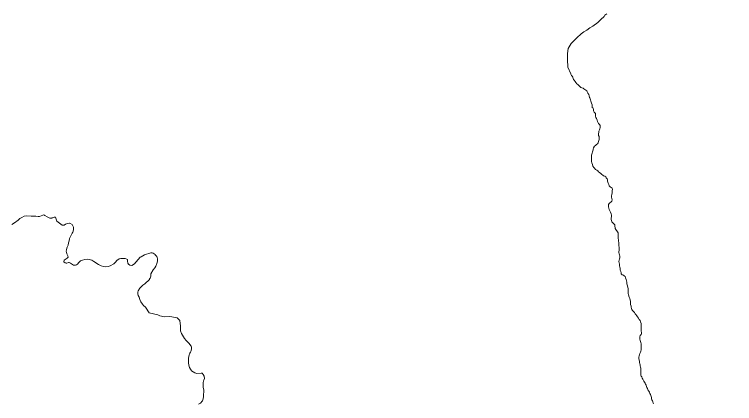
# Model space of a CAD drawing. Extents: x -1643653 to 4543381, y 1624270 to 13878484.
# Drawn here: x 592799 to 594228, y 8916524 to 8917295 of the extents above; entities that cross this region are included whole.
import ezdxf

# ---------------------------------------------------------------- set-up
doc = ezdxf.new("R2010")
doc.units = 0
doc.header["$LTSCALE"] = 160
doc.layers.add('6', color=7, linetype='Continuous', lineweight=13)
doc.layers.add('60', color=7, linetype='Continuous', lineweight=13)

msp = doc.modelspace()

# ---------------------------------------------------------------- linework, layer by layer
at = {"layer": '6'}
for points in [[(593974.3, 8917296.2), (593970.9, 8917293.4), (593969.1, 8917291.2), (593967, 8917289.2), (593965, 8917286.7), (593956.6, 8917279), (593947, 8917272), (593941.1, 8917268.3), (593935.1, 8917264.2), (593935.1, 8917264.2), (593928.8, 8917260.8), (593923.4, 8917256.6), (593915.3, 8917249), (593903.6, 8917237.6), (593897.8, 8917227.8), (593896.4, 8917217.3), (593896.4, 8917205.8), (593897.2, 8917190.4), (593902.9, 8917177.1)], [(593902.9, 8917177.1), (593903.3, 8917176.8), (593904.7, 8917174.2), (593905.7, 8917172.4), (593907.1, 8917170.5), (593907.6, 8917168.2), (593908.2, 8917166.1), (593909.6, 8917164.5), (593911.5, 8917162.4), (593913.4, 8917160.1), (593915.1, 8917157.8), (593916.8, 8917155.9), (593918.8, 8917154), (593921, 8917152.1), (593923.3, 8917150.5), (593925.2, 8917149.7), (593927.4, 8917149.1), (593929.2, 8917147.8), (593931.1, 8917146.3)], [(593931.1, 8917146.3), (593932.9, 8917144.8), (593934.6, 8917143.4), (593935.8, 8917141.6), (593937.2, 8917139), (593938.6, 8917136.1), (593939.6, 8917133.4), (593940.2, 8917130.4), (593940.6, 8917129.7), (593941.3, 8917127.8), (593942, 8917125.9), (593942.7, 8917123.3), (593943.6, 8917121.1), (593944.4, 8917118.9), (593945.6, 8917115.6), (593945.6, 8917113.4), (593945.5, 8917110.8), (593947.3, 8917109.4), (593948.1, 8917106.8), (593948.1, 8917104.1), (593949.5, 8917101.2), (593951.9, 8917098.4), (593952.4, 8917096.3), (593952.4, 8917093.7), (593953.1, 8917090.6), (593954, 8917088.6), (593955.3, 8917085.7), (593956.2, 8917083), (593958, 8917078.9), (593960.2, 8917076.7), (593961.5, 8917074.9), (593961.7, 8917072.7), (593961.6, 8917070.6), (593961, 8917068.3), (593959.9, 8917066.4), (593958.7, 8917063.9), (593958.4, 8917060.7), (593958.2, 8917058.7), (593957.8, 8917055.3), (593959.4, 8917052.8), (593959.5, 8917050.1), (593959.2, 8917047.4), (593958.9, 8917045.3), (593958.2, 8917043.1), (593957.5, 8917040.4), (593956.4, 8917038.4), (593954.2, 8917037.3), (593951.9, 8917035.2), (593950.4, 8917033.6), (593948.4, 8917030.6), (593947.5, 8917028.2), (593947.6, 8917026.8), (593946.7, 8917024.4), (593946.1, 8917022.4), (593945.3, 8917020.3), (593944.6, 8917017.9), (593944.4, 8917015.8), (593944.3, 8917011.7), (593944.3, 8917009.3), (593944.2, 8917006), (593944.1, 8917003.4), (593945.1, 8917000.9), (593946.1, 8916997.5), (593947.1, 8916994), (593948.5, 8916991.6), (593949.9, 8916990.1), (593952, 8916987.6), (593955, 8916986.6), (593956.8, 8916985), (593958, 8916983.3), (593959.8, 8916981.8), (593962.7, 8916979.6), (593965, 8916977.8), (593966.6, 8916976.2), (593968.3, 8916974.8), (593970.8, 8916974.3), (593972.3, 8916972.9), (593973.6, 8916971.1), (593975.1, 8916969.2), (593975.6, 8916967.1), (593975.8, 8916964.8), (593976.7, 8916962.3), (593977.3, 8916960.3), (593978.3, 8916958.1), (593979.3, 8916955.4), (593981.2, 8916953.3), (593983, 8916952.1), (593985.2, 8916950.6), (593985.8, 8916948.1), (593985.5, 8916946.1), (593985.1, 8916943.1), (593984.9, 8916940.8), (593984.7, 8916938.6), (593984, 8916935.1), (593984, 8916932.8), (593984.6, 8916930.1), (593985.2, 8916927.7), (593984.7, 8916924.6), (593982.8, 8916923), (593980.7, 8916921.8), (593979, 8916920.3)], [(593979, 8916920.3), (593978.2, 8916918), (593978, 8916916), (593978, 8916913.3), (593978.5, 8916911.2), (593979.3, 8916908.4), (593980.3, 8916905.9), (593981.8, 8916903.3), (593983.1, 8916899.7), (593983.7, 8916897.3), (593983.7, 8916894.3), (593983.4, 8916891.3), (593983.1, 8916888.6), (593984.1, 8916886.7), (593984.8, 8916884), (593986.4, 8916881.6), (593988.6, 8916879.6), (593990.3, 8916877.7), (593990.7, 8916876.4), (593991.3, 8916870.8), (593997, 8916862.3), (593996.9, 8916853.1)], [(592793.5, 8916878.7), (592799, 8916881.6), (592806.1, 8916887.4), (592809.8, 8916890.8), (592813.5, 8916892.8), (592818.2, 8916894.8), (592823.2, 8916895.6), (592832.3, 8916895.2), (592841.5, 8916895.2), (592846.2, 8916894.2), (592848.3, 8916894.2), (592855.1, 8916897.4), (592857.3, 8916897.7), (592859.4, 8916896.6), (592863.9, 8916893.7), (592869.3, 8916891.4), (592872.9, 8916891), (592874, 8916891.6), (592877.8, 8916892.9), (592880, 8916893), (592881.3, 8916890.9), (592883, 8916885.1), (592893.3, 8916877.1), (592895.9, 8916877), (592897.7, 8916877.4), (592900.5, 8916879), (592904.1, 8916880.6), (592908.2, 8916881.2), (592908.8, 8916881.1), (592913.1, 8916878.3), (592916.1, 8916873), (592916.1, 8916868.1), (592914.8, 8916863.5), (592913.2, 8916861.2), (592912.4, 8916858.9), (592908.4, 8916850.8), (592907.6, 8916846.4), (592906.1, 8916842), (592905.5, 8916837.8), (592903.6, 8916833.6), (592902.2, 8916828.9), (592901.3, 8916824.9), (592901.9, 8916824), (592902.6, 8916820.6), (592904.8, 8916816.2), (592905.6, 8916813.8), (592903.6, 8916811.8), (592897.4, 8916808), (592896.8, 8916804.3), (592899.4, 8916802.5), (592901.2, 8916801.9), (592903.1, 8916801.9), (592906.1, 8916803), (592907.3, 8916803), (592910.3, 8916802.2), (592916.3, 8916798.3), (592920.2, 8916798.1), (592922.2, 8916798.7), (592923.7, 8916799.8), (592926.5, 8916803.4), (592930.2, 8916806.3), (592934.1, 8916808.1), (592938.3, 8916809.3), (592944.5, 8916809.6), (592952.3, 8916807.6), (592956.4, 8916805.5), (592965.7, 8916799.6)], [(593996.9, 8916853.1), (593996.9, 8916852.3), (593998.1, 8916841.7), (593998.4, 8916839.4), (593998.5, 8916836.3), (593998.8, 8916833.9), (593998.9, 8916831.7), (593998.9, 8916829.4), (593998.8, 8916827.2), (593998.7, 8916825), (593998.5, 8916823), (593999, 8916820.7), (594000, 8916818.7), (594000.2, 8916815.8), (594000.1, 8916812.4), (593999.7, 8916810.2), (593999.1, 8916808.1), (593998.6, 8916805.3), (593998.9, 8916802.9), (593999.6, 8916799.7), (593999.8, 8916796.9), (594000.5, 8916793.9), (594000.8, 8916791.7), (594001.1, 8916788.2), (594002.2, 8916785.5), (594003.1, 8916783), (594003.1, 8916780.8), (594005.2, 8916779.1), (594007.4, 8916778.3), (594009.2, 8916777), (594010.8, 8916775.2), (594011.9, 8916772.7), (594013.1, 8916769.7), (594013.9, 8916766.8), (594014.1, 8916764), (594014.5, 8916761.2), (594014.9, 8916759.2), (594015.8, 8916756.9), (594016.5, 8916753.8), (594016.9, 8916751.8), (594017, 8916749.7), (594016.8, 8916747.5), (594016.9, 8916744.1), (594017.2, 8916741.5), (594017.9, 8916739.2), (594019.1, 8916734.7), (594020, 8916731.6), (594020.7, 8916728.8), (594021.4, 8916726.8), (594021.7, 8916724.8), (594021.6, 8916722), (594021.6, 8916719.8), (594022.6, 8916716.9), (594022.8, 8916714.6), (594023.4, 8916711.8), (594024.4, 8916710), (594025.8, 8916707.9), (594027.6, 8916705.9), (594029.3, 8916703.8), (594031, 8916701.6), (594032.4, 8916699.9), (594034.3, 8916697.5), (594035.6, 8916695.5), (594037.5, 8916693.1), (594039.1, 8916690.2), (594040.5, 8916688.1), (594041.4, 8916685.6), (594042.6, 8916682.6), (594042.9, 8916680.3), (594043, 8916678.3), (594042.7, 8916675.6), (594042.7, 8916673.2), (594042.7, 8916669.9), (594042.8, 8916667.1), (594043.1, 8916664.8), (594043.2, 8916662.4), (594043, 8916660.3), (594041, 8916658.4), (594040.1, 8916655.7), (594040.1, 8916653.3), (594040.3, 8916651.2), (594040.8, 8916648.8), (594041.2, 8916646.8), (594041.9, 8916644.8), (594042.5, 8916641.9), (594042.5, 8916638.7), (594042.5, 8916636.2), (594042.8, 8916633.5), (594042.6, 8916630.4), (594041.8, 8916627.7), (594041.1, 8916625.4), (594040.1, 8916623.1), (594039.2, 8916620.5), (594038.7, 8916618.1), (594038.3, 8916615.6), (594038.1, 8916612.8), (594038.8, 8916609.5), (594039.2, 8916607.5), (594039.5, 8916605.1), (594040.4, 8916602.6), (594040.7, 8916600.4)], [(592965.7, 8916799.6), (592971.1, 8916796.7), (592975.3, 8916795.1), (592975.3, 8916795.1), (592980.2, 8916794.9), (592984.7, 8916795.5), (592988.8, 8916796.7), (592996.4, 8916800.7), (592999.6, 8916803.7), (593002.3, 8916807), (593006.9, 8916810.2), (593009.7, 8916810.9), (593018.9, 8916811.5), (593021.6, 8916809.9), (593022.9, 8916809.5), (593023.3, 8916806), (593024, 8916801.8), (593025.3, 8916799.7), (593027.7, 8916798.3), (593031.8, 8916797.5), (593036.9, 8916800.8), (593039.9, 8916803.6), (593040.4, 8916804.7), (593048.4, 8916813.9), (593050.5, 8916814.8), (593056.7, 8916818.5), (593069.6, 8916822.2), (593071.9, 8916822.4), (593074.1, 8916821.8), (593078, 8916819.3), (593078.3, 8916818.5), (593081.3, 8916815), (593082.3, 8916813.2), (593082.9, 8916810.4), (593082.9, 8916806.1), (593081.6, 8916801), (593079.4, 8916796.2), (593077.2, 8916792.5), (593074.1, 8916788.4), (593069.8, 8916781), (593069.3, 8916776.1), (593068.4, 8916772.5), (593067.2, 8916770.7), (593067, 8916769.5), (593057.8, 8916761.1), (593053.4, 8916758.2), (593048, 8916752.6), (593044.2, 8916746.8), (593043.8, 8916744.4), (593043.8, 8916740.9), (593044.2, 8916737.7), (593046.2, 8916734.5), (593047.5, 8916729.8), (593049.9, 8916725.4), (593053.1, 8916720.5), (593055, 8916718.1), (593059, 8916715), (593066.5, 8916703.3), (593083.2, 8916699.6), (593087.7, 8916697.7), (593096.7, 8916695.6), (593106.8, 8916696.1), (593111.4, 8916695.6), (593122, 8916693.3)], [(593122, 8916693.3), (593126.8, 8916688.3), (593128.2, 8916676.8), (593128.1, 8916671.3), (593128.5, 8916667.6), (593130.1, 8916662.3), (593136.3, 8916652.8), (593139.5, 8916648.8), (593144.8, 8916643.5), (593149.8, 8916637.2), (593150.5, 8916635.3), (593150.3, 8916632.6), (593149.3, 8916628.1), (593148.4, 8916625.5), (593147, 8916623.3), (593146.5, 8916621.2), (593145.8, 8916620.5), (593144.6, 8916613.9), (593144.2, 8916604.4), (593145, 8916599.8), (593146.2, 8916595.4), (593148.1, 8916591.6), (593149.5, 8916589.9), (593150, 8916588.8), (593157.2, 8916584.3), (593160.7, 8916583.4), (593169.3, 8916584), (593171.6, 8916583.7), (593173.7, 8916581.4), (593175.6, 8916578), (593175.8, 8916573.6), (593175, 8916569.8), (593174.3, 8916568.8), (593173.5, 8916564.7), (593173.1, 8916560.2), (593173.5, 8916555.3), (593174.5, 8916550.8), (593174.1, 8916537.8), (593173.4, 8916532.9), (593172.2, 8916528.9), (593171.7, 8916528.1), (593167.9, 8916524.7), (593164.1, 8916522.1)], [(594040.7, 8916600.4), (594041, 8916598.2), (594041.3, 8916596), (594042, 8916593.7), (594042, 8916591.4), (594042, 8916589.1), (594041.9, 8916586.2), (594041.9, 8916583.9), (594041.9, 8916581.4), (594042.2, 8916580.1), (594043, 8916578.2), (594043.9, 8916576.3), (594044.8, 8916574.2), (594045.9, 8916572.2), (594047, 8916570.4), (594048.3, 8916568.3), (594049.3, 8916566), (594050.4, 8916563.9), (594051.4, 8916561.8), (594052.4, 8916560), (594053.5, 8916557.6), (594054.3, 8916555.6), (594055.1, 8916553.7), (594056, 8916551.6), (594056.9, 8916549.8), (594058.2, 8916548), (594059.2, 8916546.1), (594060, 8916543.6), (594061, 8916541.7), (594062, 8916539.6), (594062.6, 8916537.6), (594063.3, 8916535.5), (594063.5, 8916533.2), (594064.2, 8916530.9), (594065.1, 8916528.8), (594066, 8916526.9), (594066.8, 8916524.7), (594067.8, 8916523.6)]]:
    msp.add_lwpolyline(points, dxfattribs=at)
at = {"layer": '60', "lineweight": 25}
msp.add_spline([(814781, 9009175.5), (814787.2, 9009173.4), (814796.9, 9009173.4), (814799.4, 9009172.4), (814805.1, 9009174.5), (814805.6, 9009176.5), (814811.7, 9009179.5), (814811.7, 9009179.5), (814801.5, 9009181), (814790.7, 9009181.5), (814784.1, 9009183.1), (814777.4, 9009185.1), (814778.4, 9009175.5)], degree=3, dxfattribs=at)

doc.saveas('drawing.dxf')
